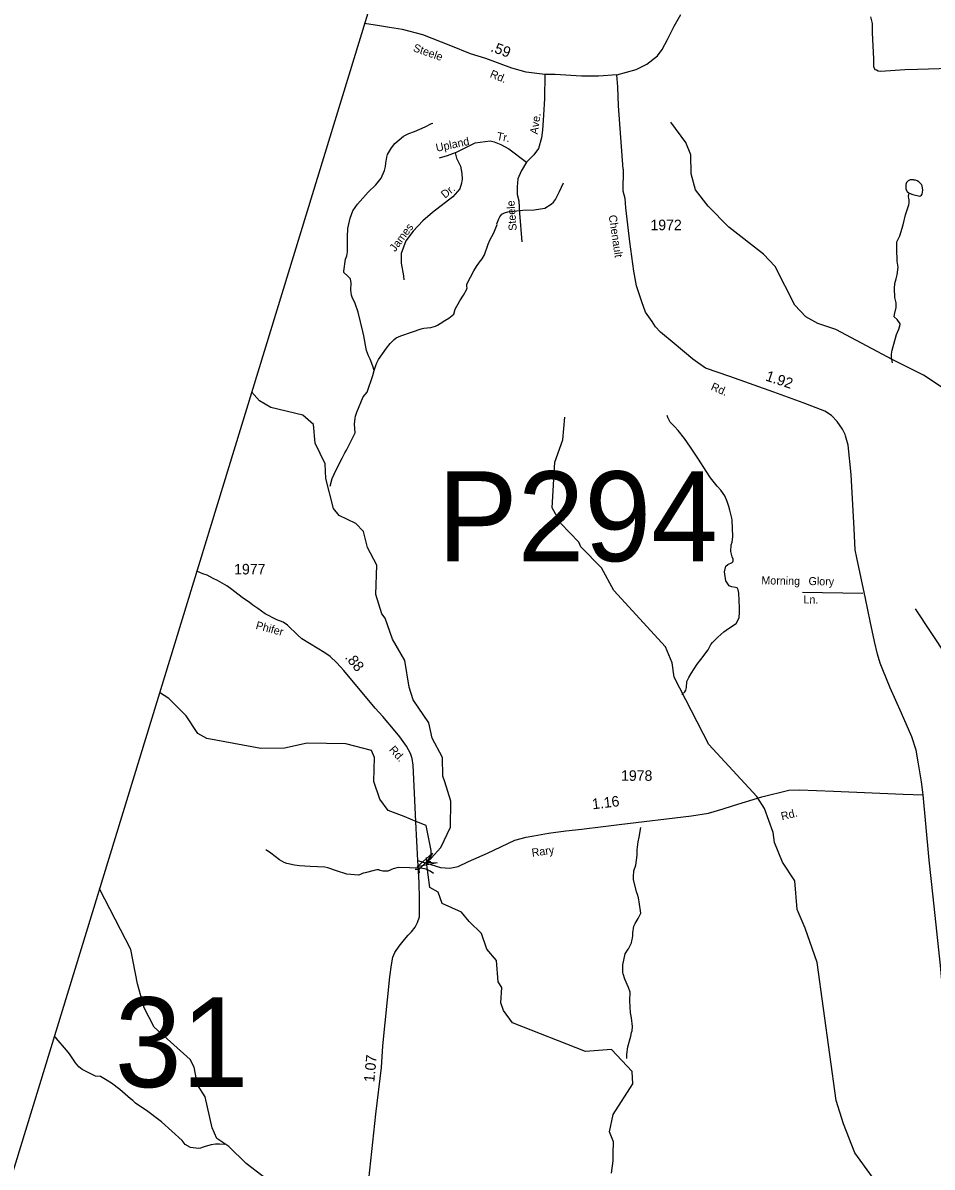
# Model space of a CAD drawing. Extents: x 1473865 to 1648260, y 639067 to 773536.
# Drawn here: x 1485126 to 1495924, y 740659 to 754241 of the extents above; entities that cross this region are included whole.
import ezdxf

# ---------------------------------------------------------------- set-up
doc = ezdxf.new("R2010")
doc.units = 0
for name, color, linetype in [('Exist Boundary Political CountyLine', 7, 'Continuous'), ('Exist Hydrographic Creek Single Shore', 7, 'Continuous'), ('Exist Hydrographic Misc Water Feature', 7, 'Continuous'), ('Exist Road Non-System Type 51', 7, 'Continuous'), ('Exist Road Non-System Type 51 Label', 7, 'Continuous'), ('Exist Road Secondary Mileage Hundredths English Label', 7, 'Continuous'), ('Exist Road Secondary Structure Pipe CELL', 7, 'Continuous'), ('Exist Road Secondary Structure Pipe Number Label', 7, 'Continuous'), ('Exist Road Secondary Structure Standard Bridge Attributed CELL', 7, 'Continuous'), ('Exist Road Secondary Structure Standard Bridge Number Label', 7, 'Continuous'), ('Exist Road Secondary Type 41 Attributed', 7, 'Continuous'), ('Exist Road Secondary Type 51 Attributed', 7, 'Continuous'), ('Exist Road Secondary Type 51 Label', 7, 'Continuous'), ('Exist Road Secondary Type 51 Number Label', 7, 'Continuous')]:
    doc.layers.add(name, color=color, linetype=linetype)

msp = doc.modelspace()

# ---------------------------------------------------------------- linework, layer by layer
at = {"layer": 'Exist Boundary Political CountyLine'}
msp.add_lwpolyline([(1493930, 769716), (1473865, 704260), (1482487, 657504)], dxfattribs=at)
at = {"layer": 'Exist Hydrographic Creek Single Shore'}
for points in [[(1495634, 739960), (1495006, 740830), (1494871, 741174), (1494784, 741448), (1494561, 743087), (1494418, 743497), (1494322, 743716), (1494295, 744058), (1494148, 744277), (1494052, 744512), (1494037, 744631), (1493934, 744915), (1493844, 745058), (1493271, 745677), (1492860, 746476), (1492838, 746644), (1492758, 746836), (1492144, 747505), (1491998, 747774), (1491752, 748022), (1491728, 748078), (1491515, 748299), (1491410, 748485), (1491444, 749026), (1491540, 749290), (1491562, 749559)], [(1489918, 744278), (1489975, 744325), (1489973, 744416), (1489914, 744715), (1489805, 744756), (1489655, 744821), (1489465, 744890), (1489367, 745027), (1489295, 745235), (1489300, 745521), (1489268, 745603), (1488961, 745685), (1488503, 745691), (1488235, 745631), (1487952, 745627), (1487312, 745745), (1487204, 745806), (1487066, 746016), (1486861, 746220), (1486750, 746293)], [(1492118, 740586), (1492136, 740735), (1492138, 740819), (1492141, 740960), (1492093, 741079), (1492138, 741285), (1492369, 741648), (1492363, 741792), (1492118, 742053), (1491809, 742033), (1490939, 742373), (1490833, 742516), (1490802, 742608), (1490813, 742792), (1490772, 742858), (1490752, 743112), (1490637, 743245), (1490574, 743430), (1490426, 743574), (1490336, 743685), (1490105, 743788), (1490057, 743923), (1489960, 743978), (1489918, 744278)]]:
    msp.add_lwpolyline(points, dxfattribs=at)
at = {"layer": 'Exist Hydrographic Misc Water Feature'}
for points in [[(1489299, 750116), (1489281, 750166), (1489251, 750247), (1489232, 750288), (1489208, 750351), (1489194, 750416), (1489183, 750482), (1489175, 750526), (1489164, 750576), (1489108, 750805), (1489072, 750910), (1489035, 750983), (1489028, 751007), (1489021, 751071), (1489024, 751151), (1489017, 751204), (1488985, 751235), (1488936, 751277), (1488936, 751295), (1488959, 751436), (1488972, 751476), (1488980, 751524), (1488982, 751612), (1488983, 751700), (1488985, 751800), (1489011, 751923), (1489045, 752011), (1489100, 752088), (1489227, 752230), (1489318, 752317), (1489380, 752399), (1489419, 752487), (1489432, 752535), (1489436, 752575), (1489450, 752647), (1489458, 752678), (1489502, 752758), (1489544, 752809), (1489648, 752895), (1489701, 752925), (1489711, 752929), (1489775, 752951), (1489904, 753007), (1489977, 753048), (1489993, 753052)], [(1496210, 749803), (1495822, 750060), (1495458, 750241), (1494781, 750603), (1494565, 750673), (1494425, 750751), (1494294, 750889), (1494060, 751350), (1493921, 751494), (1493509, 751817), (1493263, 752065), (1493116, 752258), (1493061, 752450), (1493057, 752676), (1493001, 752819), (1492822, 753062)], [(1489299, 750116), (1489317, 750173), (1489330, 750205), (1489351, 750245), (1489445, 750379), (1489488, 750435), (1489535, 750483), (1489559, 750502), (1489616, 750527), (1489752, 750574), (1489857, 750609), (1489889, 750617), (1489929, 750620), (1489970, 750625), (1490026, 750640), (1490050, 750652), (1490082, 750671), (1490139, 750706), (1490186, 750737), (1490244, 750784), (1490261, 750844), (1490315, 750943), (1490358, 751007), (1490393, 751070), (1490402, 751094), (1490398, 751110), (1490398, 751134), (1490403, 751149), (1490481, 751296), (1490514, 751348), (1490549, 751402), (1490580, 751440), (1490608, 751488), (1490651, 751615), (1490672, 751663), (1490721, 751747), (1490757, 751848), (1490755, 751854), (1490780, 751914), (1490792, 751938), (1490815, 751969), (1490847, 751987), (1490885, 751996), (1491062, 752017), (1491198, 752020), (1491326, 752043), (1491401, 752089), (1491426, 752113), (1491450, 752144), (1491489, 752216), (1491498, 752239), (1491548, 752343)], [(1495653, 752221), (1495665, 752217), (1495697, 752205), (1495777, 752185), (1495785, 752186), (1495799, 752197), (1495805, 752206), (1495814, 752254), (1495807, 752307), (1495797, 752322), (1495768, 752353), (1495748, 752365), (1495728, 752372), (1495712, 752372), (1495704, 752376), (1495664, 752377), (1495640, 752365), (1495619, 752346), (1495611, 752322), (1495611, 752290), (1495614, 752282), (1495614, 752265), (1495628, 752241), (1495653, 752221)], [(1495653, 752221), (1495697, 752205), (1495777, 752185), (1495785, 752186), (1495799, 752197), (1495805, 752206), (1495814, 752254), (1495807, 752307), (1495797, 752322), (1495768, 752353), (1495748, 752365), (1495728, 752372), (1495704, 752376), (1495664, 752377), (1495640, 752365), (1495619, 752346), (1495611, 752322), (1495611, 752290), (1495614, 752265), (1495628, 752241), (1495653, 752221)], [(1495453, 750207), (1495444, 750248), (1495440, 750270), (1495441, 750310), (1495450, 750357), (1495501, 750541), (1495530, 750604), (1495543, 750660), (1495543, 750668), (1495508, 750721), (1495472, 750753), (1495477, 750781), (1495498, 750861), (1495499, 750917), (1495480, 750981), (1495478, 751086), (1495483, 751149), (1495496, 751201), (1495509, 751251), (1495520, 751341), (1495511, 751413), (1495508, 751459), (1495505, 751513), (1495505, 751601), (1495507, 751641), (1495541, 751714), (1495579, 751842), (1495609, 751962), (1495647, 752081), (1495651, 752105), (1495652, 752145), (1495648, 752153), (1495645, 752183), (1495653, 752221)], [(1488775, 748743), (1488799, 748834), (1488848, 748937), (1488917, 749074), (1488950, 749138), (1488970, 749169), (1489074, 749376), (1489064, 749476), (1489073, 749550), (1489077, 749572), (1489094, 749619), (1489169, 749802), (1489214, 749857), (1489281, 750054), (1489299, 750116)], [(1489975, 744325), (1490091, 744454), (1490203, 744695), (1490209, 745003), (1490138, 745231), (1490114, 745298), (1490109, 745521), (1489988, 745750), (1489949, 745934), (1489762, 746204), (1489715, 746356), (1489662, 746672), (1489516, 746925), (1489429, 747176), (1489388, 747226), (1489317, 747454), (1489331, 747805), (1489218, 748014), (1489171, 748205), (1489081, 748299), (1488882, 748395), (1488817, 748478), (1488723, 748831), (1488718, 749005), (1488597, 749251), (1488576, 749474), (1488452, 749585), (1488070, 749675), (1487938, 749753), (1487843, 749861)], [(1492953, 746269), (1492986, 746300), (1492998, 746319), (1493008, 746351), (1493010, 746423), (1493034, 746471), (1493063, 746518), (1493133, 746629), (1493176, 746683), (1493264, 746799), (1493295, 746861), (1493315, 746884), (1493381, 746948), (1493450, 747014), (1493505, 747053), (1493598, 747111), (1493631, 747179), (1493636, 747247), (1493635, 747299), (1493630, 747471), (1493622, 747511), (1493607, 747534), (1493591, 747540), (1493547, 747545), (1493523, 747553), (1493515, 747560), (1493476, 747618), (1493460, 747726), (1493473, 747792), (1493497, 747813), (1493548, 747837), (1493556, 747843), (1493562, 747856), (1493561, 747876), (1493549, 747901), (1493534, 747965), (1493539, 748045), (1493548, 748077), (1493557, 748143), (1493548, 748339), (1493545, 748363), (1493522, 748455), (1493511, 748500), (1493492, 748560), (1493463, 748625), (1493414, 748693), (1493371, 748740), (1493293, 748839), (1493242, 748921), (1493149, 749062), (1493055, 749203), (1492985, 749309), (1492910, 749403), (1492863, 749451), (1492847, 749464), (1492814, 749502), (1492787, 749557), (1492779, 749581)], [(1496099, 746723), (1495725, 747285)], [(1492297, 741950), (1492298, 742000), (1492312, 742087), (1492346, 742215), (1492356, 742255), (1492361, 742278), (1492366, 742327), (1492356, 742430), (1492344, 742491), (1492335, 742631), (1492337, 742735), (1492317, 742791), (1492275, 742888), (1492256, 742952), (1492252, 742969), (1492250, 743061), (1492280, 743192), (1492313, 743246), (1492319, 743250), (1492355, 743321), (1492359, 743345), (1492364, 743377), (1492368, 743409), (1492369, 743441), (1492382, 743520), (1492398, 743552), (1492435, 743608), (1492465, 743675), (1492447, 743808), (1492436, 743856), (1492424, 743896), (1492413, 743928), (1492379, 744073), (1492378, 744105), (1492381, 744177), (1492406, 744244), (1492420, 744361), (1492421, 744425), (1492426, 744457), (1492435, 744520), (1492446, 744576), (1492466, 744688)], [(1490001, 744144), (1489962, 744172), (1489914, 744195), (1489851, 744208), (1489582, 744214), (1489522, 744199), (1489462, 744173), (1489402, 744170), (1489370, 744178), (1489354, 744186), (1489330, 744187), (1489298, 744179), (1489193, 744153), (1489169, 744146), (1489145, 744138), (1489113, 744126), (1488973, 744136), (1488849, 744175), (1488746, 744212), (1488714, 744221), (1488538, 744226), (1488410, 744236), (1488350, 744242), (1488259, 744263), (1488229, 744275), (1488175, 744307), (1488069, 744386), (1488021, 744419), (1488013, 744419)], [(1488864, 738634), (1488818, 738716), (1488693, 738751), (1488612, 738855), (1488565, 739036), (1488549, 739588), (1488511, 739812), (1488302, 740227), (1488015, 740521), (1487776, 740700), (1487571, 740904), (1487431, 740999), (1487375, 741125), (1487289, 741494), (1487200, 741637), (1487162, 741845), (1487113, 741938), (1486686, 742321), (1486565, 742549), (1486487, 742833), (1486410, 743242), (1486035, 743962)], [(1487524, 740928), (1487460, 740933), (1487444, 740933), (1487412, 740930), (1487363, 740922), (1487291, 740904), (1487267, 740896), (1487235, 740885), (1487211, 740881), (1487115, 740891), (1487053, 740926), (1487016, 740976), (1486774, 741197), (1486742, 741221), (1486610, 741319), (1486463, 741418), (1486430, 741451), (1486406, 741471), (1486276, 741581), (1486179, 741655), (1486108, 741700), (1486049, 741734), (1485989, 741738), (1485854, 741806), (1485830, 741819), (1485790, 741850), (1485751, 741895), (1485681, 742002), (1485646, 742046), (1485522, 742191), (1485498, 742210)]]:
    msp.add_lwpolyline(points, dxfattribs=at)
at = {"layer": 'Exist Road Non-System Type 51'}
msp.add_line((1494383, 747485), (1495103, 747470), dxfattribs=at)
for points in [[(1495194, 754314), (1495214, 754232), (1495211, 754121), (1495230, 753813), (1495230, 753724), (1495243, 753688), (1495264, 753683), (1495283, 753672), (1495317, 753669), (1495602, 753686), (1495752, 753692), (1496784, 753721)], [(1491326, 753629), (1491320, 753342), (1491310, 753147), (1491298, 752968), (1491286, 752875), (1491249, 752750), (1491194, 752676), (1491107, 752587)], [(1490261, 752700), (1490499, 752816), (1490676, 752842), (1490725, 752830), (1490802, 752796), (1490897, 752747), (1491107, 752587)], [(1490261, 752700), (1490276, 752633), (1490323, 752540), (1490341, 752454), (1490345, 752387), (1490336, 752338), (1490317, 752272), (1490232, 752176), (1489989, 751990), (1489874, 751890), (1489763, 751768), (1489676, 751655), (1489619, 751504), (1489618, 751388), (1489645, 751240), (1489649, 751192)], [(1490261, 752700), (1490163, 752662), (1490070, 752636)], [(1491107, 752587), (1491043, 752480), (1491005, 752389), (1490996, 752296), (1490996, 752202), (1491015, 752128), (1491024, 751980), (1491052, 751640)]]:
    msp.add_lwpolyline(points, dxfattribs=at)
at = {"layer": 'Exist Road Secondary Structure Pipe CELL'}
for p, q in [((1489919, 744283), (1489834, 744196)), ((1489917, 744334), (1489919, 744283)), ((1489970, 744282), (1489919, 744283)), ((1489784, 744197), (1489834, 744196)), ((1489836, 744146), (1489834, 744196))]:
    msp.add_line(p, q, dxfattribs=at)
at = {"layer": 'Exist Road Secondary Structure Standard Bridge Attributed CELL'}
msp.add_lwpolyline([(1490048, 744272), (1489809, 744223), (1489992, 744385), (1489918, 744278)], close=True, dxfattribs=at)
at = {"layer": 'Exist Road Secondary Type 41 Attributed'}
msp.add_lwpolyline([(1491763, 744671), (1491791, 744674), (1491987, 744696), (1492209, 744725), (1493065, 744827), (1493267, 744862), (1493444, 744912), (1493554, 744949), (1493566, 744953), (1493903, 745052), (1494223, 745134), (1494349, 745137), (1494753, 745122), (1495580, 745086), (1495816, 745076)], dxfattribs=at)
at = {"layer": 'Exist Road Secondary Type 51 Attributed'}
for points in [[(1492180, 753622), (1492411, 753688), (1492536, 753752), (1492661, 753849), (1492719, 753924), (1492783, 754043), (1492861, 754202), (1492940, 754339)], [(1492180, 753622), (1491964, 753609), (1491762, 753610), (1491446, 753628), (1491326, 753629), (1491105, 753655), (1490933, 753703), (1490624, 753818), (1490442, 753874), (1490207, 753970), (1489874, 754099), (1489634, 754164), (1489481, 754187), (1489363, 754205), (1489184, 754234)], [(1495816, 745076), (1495800, 745232), (1495764, 745446), (1495734, 745609), (1495685, 745767), (1495561, 746048), (1495425, 746347), (1495337, 746563), (1495308, 746640), (1495276, 746746), (1495239, 746898), (1495189, 747138), (1495132, 747408), (1495029, 747891), (1495011, 747987), (1494997, 748235), (1494961, 748880), (1494926, 749227), (1494897, 749338), (1494891, 749356), (1494861, 749420), (1494797, 749510), (1494731, 749581), (1494650, 749633), (1494393, 749729), (1494044, 749859), (1493520, 750044), (1493232, 750142), (1493082, 750247), (1492860, 750436), (1492699, 750569), (1492641, 750631), (1492598, 750696), (1492521, 750805), (1492476, 750931), (1492414, 751119), (1492380, 751292), (1492333, 751642), (1492287, 752047), (1492279, 752158), (1492257, 752244), (1492259, 752499), (1492255, 752503), (1492198, 753255), (1492190, 753483), (1492180, 753622)], [(1489818, 744297), (1489791, 744759), (1489775, 745097), (1489762, 745430), (1489748, 745507), (1489731, 745568), (1489681, 745655), (1489601, 745766), (1489547, 745833), (1489399, 746006), (1489311, 746106), (1488936, 746555), (1488855, 746646), (1488775, 746718), (1488711, 746762), (1488438, 746930), (1488391, 746972), (1488267, 747090), (1488216, 747126), (1488142, 747155), (1488004, 747225), (1487918, 747288), (1487859, 747330), (1487813, 747365), (1487746, 747408), (1487677, 747460), (1487606, 747515), (1487547, 747558), (1487438, 747622), (1487385, 747646), (1487313, 747685), (1487264, 747702), (1487191, 747733)], [(1497093, 739644), (1496728, 740209), (1496627, 740369), (1496423, 740665), (1496366, 740761), (1496262, 740959), (1496232, 741108), (1496214, 741179), (1496202, 741310), (1496163, 741686), (1496147, 741868), (1496103, 742265), (1496058, 742657), (1496022, 743052), (1495938, 743868), (1495890, 744304), (1495849, 744734), (1495816, 745076)], [(1489818, 744297), (1490086, 744214), (1490197, 744207), (1490294, 744227), (1490418, 744288), (1490645, 744384), (1490967, 744538), (1491102, 744574), (1491194, 744593), (1491368, 744621), (1491575, 744650), (1491763, 744671)], [(1489224, 740400), (1489319, 741289), (1489386, 741841), (1489401, 742098), (1489486, 742918), (1489502, 743060), (1489520, 743149), (1489542, 743207), (1489593, 743283), (1489660, 743361), (1489703, 743411), (1489741, 743451), (1489784, 743507), (1489814, 743562), (1489835, 743631), (1489835, 743799), (1489837, 743894), (1489834, 743983), (1489832, 744039), (1489822, 744237), (1489818, 744297)]]:
    msp.add_lwpolyline(points, dxfattribs=at)

# ---------------------------------------------------------------- texts
at = {"layer": 'Exist Road Non-System Type 51 Label'}
for s, rotation, p in [('Ave.', 81.6309, (1491240, 752913)), ('Upland', 11.9505, (1490041, 752710)), ('Tr.', 349.9329, (1490748, 752852)), ('Dr.', 39.51, (1490139, 752152)), ('Steele', 94.5408, (1490992, 751777)), ('James', 53.368, (1489547, 751517)), ('Morning', 358.9543, (1493896, 747577)), ('Glory', 358.9543, (1494456, 747568)), ('Ln.', 358.9543, (1494396, 747350))]:
    msp.add_text(s, height=95, rotation=rotation, dxfattribs=at).set_placement(p)
at = {"layer": 'Exist Road Secondary Mileage Hundredths English Label'}
for s, rotation, p in [('.59', 339.6073, (1490673, 753906)), ('1.92', 341.6719, (1493937, 749998)), ('.88', 309.7311, (1488945, 746706)), ('1.16', 6.813, (1491893, 744905)), ('1.07', 84.5785, (1489299, 741662))]:
    msp.add_text(s, height=125, rotation=rotation, dxfattribs=at).set_placement(p)
at = {"layer": 'Exist Road Secondary Structure Pipe Number Label'}
msp.add_text('P294', height=1066.3, dxfattribs=at).set_placement((1490051, 747851))
at = {"layer": 'Exist Road Secondary Structure Standard Bridge Number Label'}
msp.add_text('31', height=1066.3, dxfattribs=at).set_placement((1486218, 741608))
at = {"layer": 'Exist Road Secondary Type 51 Label'}
for s, rotation, p in [('Steele', 340.5704, (1489753, 753907)), ('Rd.', 337.7192, (1490665, 753599)), ('Chenault', 278.3449, (1492083, 751954)), ('Rd.', 336.9003, (1493289, 749888)), ('Phifer', 345.0271, (1487885, 747049)), ('Rd.', 311.6998, (1489469, 745609)), ('Rd.', 14.3077, (1494142, 744774)), ('Rary', 8.0066, (1491175, 744343))]:
    msp.add_text(s, height=95, rotation=rotation, dxfattribs=at).set_placement(p)
at = {"layer": 'Exist Road Secondary Type 51 Number Label'}
for s, p in [('1972', (1492579, 751780)), ('1977', (1487635, 747694)), ('1978', (1492230, 745244))]:
    msp.add_text(s, height=125, dxfattribs=at).set_placement(p)

doc.saveas('drawing.dxf')
